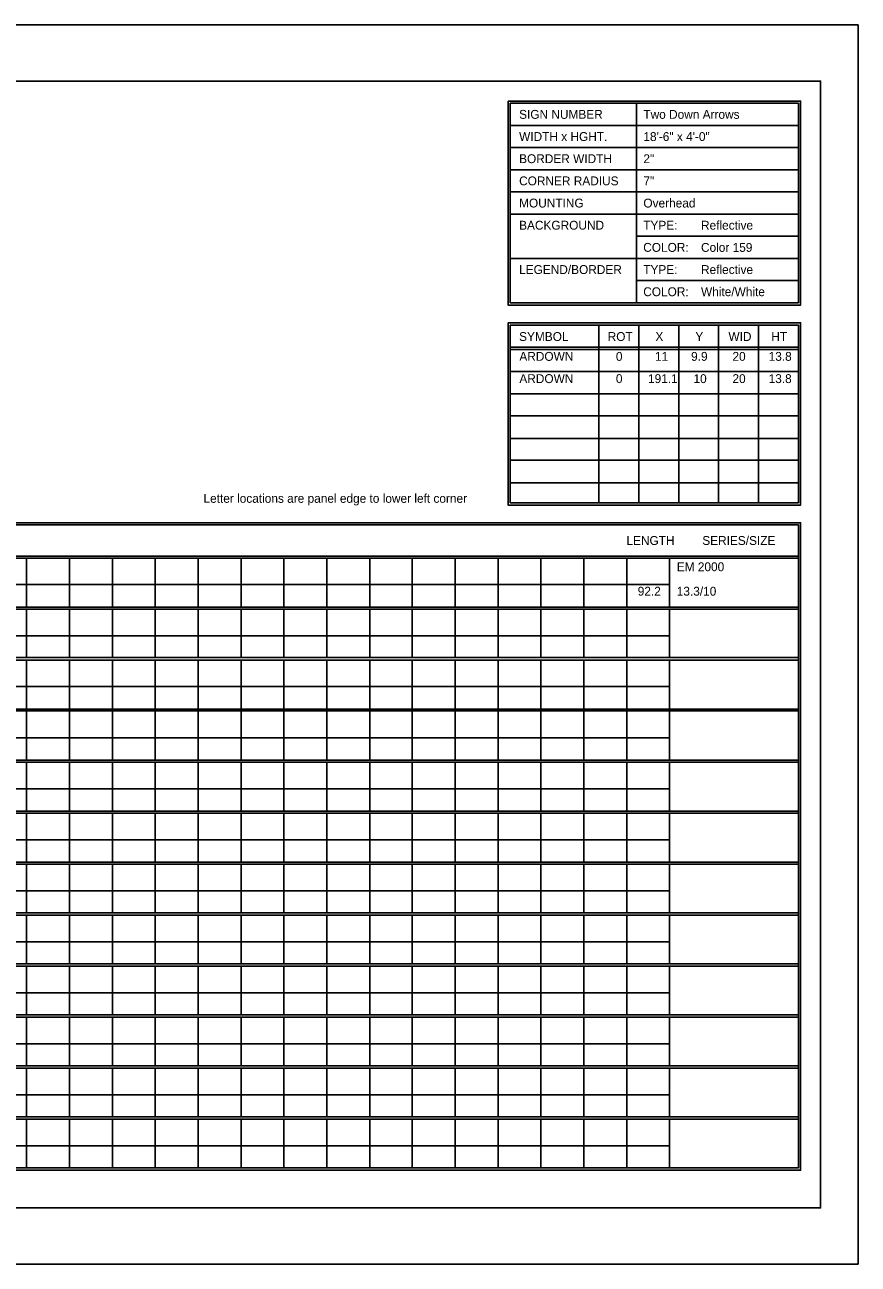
# Model space of a CAD drawing. Extents: x 1806251 to 1809821, y 414895 to 422886.
# Drawn here: x 1809679.34 to 1809684.89, y 415135.97 to 415144.23 of the extents above; entities that cross this region are included whole.
import ezdxf

# ---------------------------------------------------------------- set-up
doc = ezdxf.new("R2010")
doc.units = 0
doc.layers.add('GSSHT', color=7, linetype='Continuous')

msp = doc.modelspace()

# ---------------------------------------------------------------- linework, layer by layer
at = {"layer": 'GSSHT'}
for p, q in [((1809672.1349, 415144.2262), (1809684.8891, 415144.2262)), ((1809684.8891, 415144.2262), (1809684.8891, 415135.9725)), ((1809683.4126, 415143.7035), (1809683.4126, 415142.3747)), ((1809682.571, 415143.5559), (1809684.4905, 415143.5559)), ((1809682.571, 415143.4082), (1809684.4905, 415143.4082)), ((1809682.571, 415143.2606), (1809684.4905, 415143.2606)), ((1809682.571, 415143.1129), (1809684.4905, 415143.1129)), ((1809682.571, 415142.9653), (1809684.4905, 415142.9653)), ((1809683.4126, 415142.8176), (1809684.4905, 415142.8176)), ((1809682.571, 415142.67), (1809684.4905, 415142.67)), ((1809683.4126, 415142.5223), (1809684.4905, 415142.5223)), ((1809683.1616, 415142.227), (1809683.1616, 415141.0428)), ((1809683.4274, 415142.227), (1809683.4274, 415141.0428)), ((1809683.6931, 415142.227), (1809683.6931, 415141.0428)), ((1809683.9589, 415142.227), (1809683.9589, 415141.0428)), ((1809684.2247, 415142.227), (1809684.2247, 415141.0428)), ((1809682.571, 415142.0794), (1809684.4905, 415142.0794)), ((1809682.571, 415142.0646), (1809684.4905, 415142.0646)), ((1809682.571, 415141.9169), (1809684.4905, 415141.9169)), ((1809682.571, 415141.7693), (1809684.4905, 415141.7693)), ((1809682.571, 415141.6216), (1809684.4905, 415141.6216)), ((1809682.571, 415141.471), (1809684.4905, 415141.471)), ((1809682.571, 415141.3263), (1809684.4905, 415141.3263)), ((1809682.571, 415141.1757), (1809684.4905, 415141.1757)), ((1809672.7816, 415140.6885), (1809684.4905, 415140.6885)), ((1809672.7816, 415140.6737), (1809684.4905, 415140.6737)), ((1809679.3492, 415140.6737), (1809679.3492, 415140.3489)), ((1809679.6357, 415140.6737), (1809679.6357, 415140.3489)), ((1809679.9221, 415140.6737), (1809679.9221, 415140.3489)), ((1809680.2056, 415140.6737), (1809680.2056, 415140.3489)), ((1809680.492, 415140.6737), (1809680.492, 415140.3489)), ((1809680.7785, 415140.6737), (1809680.7785, 415140.3489)), ((1809681.062, 415140.6737), (1809681.062, 415140.3489)), ((1809681.3484, 415140.6737), (1809681.3484, 415140.3489)), ((1809681.6349, 415140.6737), (1809681.6349, 415140.3489)), ((1809681.9184, 415140.6737), (1809681.9184, 415140.3489)), ((1809682.2048, 415140.6737), (1809682.2048, 415140.3489)), ((1809682.4913, 415140.6737), (1809682.4913, 415140.3489)), ((1809682.7747, 415140.6737), (1809682.7747, 415140.3489)), ((1809683.0612, 415140.6737), (1809683.0612, 415140.3489)), ((1809683.3476, 415140.6737), (1809683.3476, 415140.3489)), ((1809683.6311, 415140.6737), (1809683.6311, 415140.3489)), ((1809672.7816, 415140.4995), (1809683.6311, 415140.4995)), ((1809672.7816, 415140.3489), (1809684.4905, 415140.3489)), ((1809672.7816, 415140.3341), (1809684.4905, 415140.3341)), ((1809679.3492, 415140.3341), (1809679.3492, 415140.0122)), ((1809679.6357, 415140.3341), (1809679.6357, 415140.0122)), ((1809679.9221, 415140.3341), (1809679.9221, 415140.0122)), ((1809680.2056, 415140.3341), (1809680.2056, 415140.0122)), ((1809680.492, 415140.3341), (1809680.492, 415140.0122)), ((1809680.7785, 415140.3341), (1809680.7785, 415140.0122)), ((1809681.062, 415140.3341), (1809681.062, 415140.0122)), ((1809681.3484, 415140.3341), (1809681.3484, 415140.0122)), ((1809681.6349, 415140.3341), (1809681.6349, 415140.0122)), ((1809681.9184, 415140.3341), (1809681.9184, 415140.0122)), ((1809682.2048, 415140.3341), (1809682.2048, 415140.0122)), ((1809682.4913, 415140.3341), (1809682.4913, 415140.0122)), ((1809682.7747, 415140.3341), (1809682.7747, 415140.0122)), ((1809683.0612, 415140.3341), (1809683.0612, 415140.0122)), ((1809683.3476, 415140.3341), (1809683.3476, 415140.0122)), ((1809683.6311, 415140.3341), (1809683.6311, 415140.0122)), ((1809672.7816, 415140.1569), (1809683.6311, 415140.1569)), ((1809672.7816, 415140.0122), (1809684.4905, 415140.0122)), ((1809672.7816, 415139.9945), (1809684.4905, 415139.9945)), ((1809679.3492, 415139.9945), (1809679.3492, 415139.6697)), ((1809679.6357, 415139.9945), (1809679.6357, 415139.6697)), ((1809679.9221, 415139.9945), (1809679.9221, 415139.6697)), ((1809680.2056, 415139.9945), (1809680.2056, 415139.6697)), ((1809680.492, 415139.9945), (1809680.492, 415139.6697)), ((1809680.7785, 415139.9945), (1809680.7785, 415139.6697)), ((1809681.062, 415139.9945), (1809681.062, 415139.6697)), ((1809681.3484, 415139.9945), (1809681.3484, 415139.6697)), ((1809681.6349, 415139.9945), (1809681.6349, 415139.6697)), ((1809681.9184, 415139.9945), (1809681.9184, 415139.6697)), ((1809682.2048, 415139.9945), (1809682.2048, 415139.6697)), ((1809682.4913, 415139.9945), (1809682.4913, 415139.6697)), ((1809682.7747, 415139.9945), (1809682.7747, 415139.6697)), ((1809683.0612, 415139.9945), (1809683.0612, 415139.6697)), ((1809683.3476, 415139.9945), (1809683.3476, 415139.6697)), ((1809683.6311, 415139.9945), (1809683.6311, 415139.6697)), ((1809672.7816, 415139.8203), (1809683.6311, 415139.8203)), ((1809672.7816, 415139.6697), (1809684.4905, 415139.6697)), ((1809672.7816, 415139.6579), (1809684.4905, 415139.6579)), ((1809679.3492, 415139.6579), (1809679.3492, 415139.3301)), ((1809679.6357, 415139.6579), (1809679.6357, 415139.3301)), ((1809679.9221, 415139.6579), (1809679.9221, 415139.3301)), ((1809680.2056, 415139.6579), (1809680.2056, 415139.3301)), ((1809680.492, 415139.6579), (1809680.492, 415139.3301)), ((1809680.7785, 415139.6579), (1809680.7785, 415139.3301)), ((1809681.062, 415139.6579), (1809681.062, 415139.3301)), ((1809681.3484, 415139.6579), (1809681.3484, 415139.3301)), ((1809681.6349, 415139.6579), (1809681.6349, 415139.3301)), ((1809681.9184, 415139.6579), (1809681.9184, 415139.3301)), ((1809682.2048, 415139.6579), (1809682.2048, 415139.3301)), ((1809682.4913, 415139.6579), (1809682.4913, 415139.3301)), ((1809682.7747, 415139.6579), (1809682.7747, 415139.3301)), ((1809683.0612, 415139.6579), (1809683.0612, 415139.3301)), ((1809683.3476, 415139.6579), (1809683.3476, 415139.3301)), ((1809683.6311, 415139.6579), (1809683.6311, 415139.3301)), ((1809672.7816, 415139.4777), (1809683.6311, 415139.4777)), ((1809672.7816, 415139.3301), (1809684.4905, 415139.3301)), ((1809672.7816, 415139.3153), (1809684.4905, 415139.3153)), ((1809679.3492, 415139.3153), (1809679.3492, 415138.9905)), ((1809679.6357, 415139.3153), (1809679.6357, 415138.9905)), ((1809679.9221, 415139.3153), (1809679.9221, 415138.9905)), ((1809680.2056, 415139.3153), (1809680.2056, 415138.9905)), ((1809680.492, 415139.3153), (1809680.492, 415138.9905)), ((1809680.7785, 415139.3153), (1809680.7785, 415138.9905)), ((1809681.062, 415139.3153), (1809681.062, 415138.9905)), ((1809681.3484, 415139.3153), (1809681.3484, 415138.9905)), ((1809681.6349, 415139.3153), (1809681.6349, 415138.9905)), ((1809681.9184, 415139.3153), (1809681.9184, 415138.9905)), ((1809682.2048, 415139.3153), (1809682.2048, 415138.9905)), ((1809682.4913, 415139.3153), (1809682.4913, 415138.9905)), ((1809682.7747, 415139.3153), (1809682.7747, 415138.9905)), ((1809683.0612, 415139.3153), (1809683.0612, 415138.9905)), ((1809683.3476, 415139.3153), (1809683.3476, 415138.9905)), ((1809683.6311, 415139.3153), (1809683.6311, 415138.9905)), ((1809672.7816, 415139.1381), (1809683.6311, 415139.1381)), ((1809672.7816, 415138.9905), (1809684.4905, 415138.9905)), ((1809672.7816, 415138.9757), (1809684.4905, 415138.9757)), ((1809679.3492, 415138.9757), (1809679.3492, 415138.6509)), ((1809679.6357, 415138.9757), (1809679.6357, 415138.6509)), ((1809679.9221, 415138.9757), (1809679.9221, 415138.6509)), ((1809680.2056, 415138.9757), (1809680.2056, 415138.6509)), ((1809680.492, 415138.9757), (1809680.492, 415138.6509)), ((1809680.7785, 415138.9757), (1809680.7785, 415138.6509)), ((1809681.062, 415138.9757), (1809681.062, 415138.6509)), ((1809681.3484, 415138.9757), (1809681.3484, 415138.6509)), ((1809681.6349, 415138.9757), (1809681.6349, 415138.6509)), ((1809681.9184, 415138.9757), (1809681.9184, 415138.6509)), ((1809682.2048, 415138.9757), (1809682.2048, 415138.6509)), ((1809682.4913, 415138.9757), (1809682.4913, 415138.6509)), ((1809682.7747, 415138.9757), (1809682.7747, 415138.6509)), ((1809683.0612, 415138.9757), (1809683.0612, 415138.6509)), ((1809683.3476, 415138.9757), (1809683.3476, 415138.6509)), ((1809683.6311, 415138.9757), (1809683.6311, 415138.6509)), ((1809672.7816, 415138.7985), (1809683.6311, 415138.7985)), ((1809672.7816, 415138.6509), (1809684.4905, 415138.6509)), ((1809672.7816, 415138.6361), (1809684.4905, 415138.6361)), ((1809679.3492, 415138.6361), (1809679.3492, 415138.3113)), ((1809679.6357, 415138.6361), (1809679.6357, 415138.3113)), ((1809679.9221, 415138.6361), (1809679.9221, 415138.3113)), ((1809680.2056, 415138.6361), (1809680.2056, 415138.3113)), ((1809680.492, 415138.6361), (1809680.492, 415138.3113)), ((1809680.7785, 415138.6361), (1809680.7785, 415138.3113)), ((1809681.062, 415138.6361), (1809681.062, 415138.3113)), ((1809681.3484, 415138.6361), (1809681.3484, 415138.3113)), ((1809681.6349, 415138.6361), (1809681.6349, 415138.3113)), ((1809681.9184, 415138.6361), (1809681.9184, 415138.3113)), ((1809682.2048, 415138.6361), (1809682.2048, 415138.3113)), ((1809682.4913, 415138.6361), (1809682.4913, 415138.3113)), ((1809682.7747, 415138.6361), (1809682.7747, 415138.3113)), ((1809683.0612, 415138.6361), (1809683.0612, 415138.3113)), ((1809683.3476, 415138.6361), (1809683.3476, 415138.3113)), ((1809683.6311, 415138.6361), (1809683.6311, 415138.3113)), ((1809672.7816, 415138.4589), (1809683.6311, 415138.4589)), ((1809672.7816, 415138.3113), (1809684.4905, 415138.3113)), ((1809672.7816, 415138.2965), (1809684.4905, 415138.2965)), ((1809679.3492, 415138.2965), (1809679.3492, 415137.9717)), ((1809679.6357, 415138.2965), (1809679.6357, 415137.9717)), ((1809679.9221, 415138.2965), (1809679.9221, 415137.9717)), ((1809680.2056, 415138.2965), (1809680.2056, 415137.9717)), ((1809680.492, 415138.2965), (1809680.492, 415137.9717)), ((1809680.7785, 415138.2965), (1809680.7785, 415137.9717)), ((1809681.062, 415138.2965), (1809681.062, 415137.9717)), ((1809681.3484, 415138.2965), (1809681.3484, 415137.9717)), ((1809681.6349, 415138.2965), (1809681.6349, 415137.9717)), ((1809681.9184, 415138.2965), (1809681.9184, 415137.9717)), ((1809682.2048, 415138.2965), (1809682.2048, 415137.9717)), ((1809682.4913, 415138.2965), (1809682.4913, 415137.9717)), ((1809682.7747, 415138.2965), (1809682.7747, 415137.9717)), ((1809683.0612, 415138.2965), (1809683.0612, 415137.9717)), ((1809683.3476, 415138.2965), (1809683.3476, 415137.9717)), ((1809683.6311, 415138.2965), (1809683.6311, 415137.9717)), ((1809672.7816, 415138.1193), (1809683.6311, 415138.1193)), ((1809672.7816, 415137.9717), (1809684.4905, 415137.9717)), ((1809672.7816, 415137.9569), (1809684.4905, 415137.9569)), ((1809679.3492, 415137.9569), (1809679.3492, 415137.6321)), ((1809679.6357, 415137.9569), (1809679.6357, 415137.6321)), ((1809679.9221, 415137.9569), (1809679.9221, 415137.6321)), ((1809680.2056, 415137.9569), (1809680.2056, 415137.6321)), ((1809680.492, 415137.9569), (1809680.492, 415137.6321)), ((1809680.7785, 415137.9569), (1809680.7785, 415137.6321)), ((1809681.062, 415137.9569), (1809681.062, 415137.6321)), ((1809681.3484, 415137.9569), (1809681.3484, 415137.6321)), ((1809681.6349, 415137.9569), (1809681.6349, 415137.6321)), ((1809681.9184, 415137.9569), (1809681.9184, 415137.6321)), ((1809682.2048, 415137.9569), (1809682.2048, 415137.6321)), ((1809682.4913, 415137.9569), (1809682.4913, 415137.6321)), ((1809682.7747, 415137.9569), (1809682.7747, 415137.6321)), ((1809683.0612, 415137.9569), (1809683.0612, 415137.6321)), ((1809683.3476, 415137.9569), (1809683.3476, 415137.6321)), ((1809683.6311, 415137.9569), (1809683.6311, 415137.6321)), ((1809672.7816, 415137.7797), (1809683.6311, 415137.7797)), ((1809672.7816, 415137.6321), (1809684.4905, 415137.6321)), ((1809672.7816, 415137.6173), (1809684.4905, 415137.6173)), ((1809679.3492, 415137.6173), (1809679.3492, 415137.2925)), ((1809679.6357, 415137.6173), (1809679.6357, 415137.2925)), ((1809679.9221, 415137.6173), (1809679.9221, 415137.2925)), ((1809680.2056, 415137.6173), (1809680.2056, 415137.2925)), ((1809680.492, 415137.6173), (1809680.492, 415137.2925)), ((1809680.7785, 415137.6173), (1809680.7785, 415137.2925)), ((1809681.062, 415137.6173), (1809681.062, 415137.2925)), ((1809681.3484, 415137.6173), (1809681.3484, 415137.2925)), ((1809681.6349, 415137.6173), (1809681.6349, 415137.2925)), ((1809681.9184, 415137.6173), (1809681.9184, 415137.2925)), ((1809682.2048, 415137.6173), (1809682.2048, 415137.2925)), ((1809682.4913, 415137.6173), (1809682.4913, 415137.2925)), ((1809682.7747, 415137.6173), (1809682.7747, 415137.2925)), ((1809683.0612, 415137.6173), (1809683.0612, 415137.2925)), ((1809683.3476, 415137.6173), (1809683.3476, 415137.2925)), ((1809683.6311, 415137.6173), (1809683.6311, 415137.2925)), ((1809672.7816, 415137.4401), (1809683.6311, 415137.4401)), ((1809672.7816, 415137.2925), (1809684.4905, 415137.2925)), ((1809672.7816, 415137.2777), (1809684.4905, 415137.2777)), ((1809679.3492, 415137.2777), (1809679.3492, 415136.9529)), ((1809679.6357, 415137.2777), (1809679.6357, 415136.9529)), ((1809679.9221, 415137.2777), (1809679.9221, 415136.9529)), ((1809680.2056, 415137.2777), (1809680.2056, 415136.9529)), ((1809680.492, 415137.2777), (1809680.492, 415136.9529)), ((1809680.7785, 415137.2777), (1809680.7785, 415136.9529)), ((1809681.062, 415137.2777), (1809681.062, 415136.9529)), ((1809681.3484, 415137.2777), (1809681.3484, 415136.9529)), ((1809681.6349, 415137.2777), (1809681.6349, 415136.9529)), ((1809681.9184, 415137.2777), (1809681.9184, 415136.9529)), ((1809682.2048, 415137.2777), (1809682.2048, 415136.9529)), ((1809682.4913, 415137.2777), (1809682.4913, 415136.9529)), ((1809682.7747, 415137.2777), (1809682.7747, 415136.9529)), ((1809683.0612, 415137.2777), (1809683.0612, 415136.9529)), ((1809683.3476, 415137.2777), (1809683.3476, 415136.9529)), ((1809683.6311, 415137.2777), (1809683.6311, 415136.9529)), ((1809672.7816, 415137.1005), (1809683.6311, 415137.1005)), ((1809672.7816, 415136.9529), (1809684.4905, 415136.9529)), ((1809672.7816, 415136.9381), (1809684.4905, 415136.9381)), ((1809679.3492, 415136.9381), (1809679.3492, 415136.6133)), ((1809679.6357, 415136.9381), (1809679.6357, 415136.6133)), ((1809679.9221, 415136.9381), (1809679.9221, 415136.6133)), ((1809680.2056, 415136.9381), (1809680.2056, 415136.6133)), ((1809680.492, 415136.9381), (1809680.492, 415136.6133)), ((1809680.7785, 415136.9381), (1809680.7785, 415136.6133)), ((1809681.062, 415136.9381), (1809681.062, 415136.6133)), ((1809681.3484, 415136.9381), (1809681.3484, 415136.6133)), ((1809681.6349, 415136.9381), (1809681.6349, 415136.6133)), ((1809681.9184, 415136.9381), (1809681.9184, 415136.6133)), ((1809682.2048, 415136.9381), (1809682.2048, 415136.6133)), ((1809682.4913, 415136.9381), (1809682.4913, 415136.6133)), ((1809682.7747, 415136.9381), (1809682.7747, 415136.6133)), ((1809683.0612, 415136.9381), (1809683.0612, 415136.6133)), ((1809683.3476, 415136.9381), (1809683.3476, 415136.6133)), ((1809683.6311, 415136.9381), (1809683.6311, 415136.6133)), ((1809672.7816, 415136.7609), (1809683.6311, 415136.7609)), ((1809684.8891, 415135.9725), (1809672.1349, 415135.9725))]:
    msp.add_line(p, q, dxfattribs=at)
for points in [[(1809672.634, 415143.8512), (1809684.6381, 415143.8512), (1809684.6381, 415136.3475), (1809672.634, 415136.3475)], [(1809682.5562, 415143.7183), (1809684.5052, 415143.7183), (1809684.5052, 415142.3599), (1809682.5562, 415142.3599)], [(1809682.571, 415143.7035), (1809684.4905, 415143.7035), (1809684.4905, 415142.3747), (1809682.571, 415142.3747)], [(1809682.5562, 415142.2418), (1809684.5052, 415142.2418), (1809684.5052, 415141.0281), (1809682.5562, 415141.0281)], [(1809682.571, 415142.227), (1809684.4905, 415142.227), (1809684.4905, 415141.0428), (1809682.571, 415141.0428)], [(1809672.7669, 415140.91), (1809684.5052, 415140.91), (1809684.5052, 415136.5985), (1809672.7669, 415136.5985)], [(1809672.7816, 415140.8952), (1809684.4905, 415140.8952), (1809684.4905, 415136.6133), (1809672.7816, 415136.6133)]]:
    msp.add_lwpolyline(points, close=True, dxfattribs=at)

# ---------------------------------------------------------------- texts
for s, height, p in [('SIGN NUMBER', 0.059055, (1809682.63, 415143.6002)), ('Two Down Arrows', 0.059055, (1809683.4579, 415143.6001)), ('WIDTH x HGHT.', 0.059055, (1809682.63, 415143.4525)), ('18\'-6" x 4\'-0"', 0.059055, (1809683.4579, 415143.4524)), ('BORDER WIDTH', 0.059055, (1809682.63, 415143.3049)), ('2"', 0.05906, (1809683.4579, 415143.3048)), ('CORNER RADIUS', 0.059055, (1809682.63, 415143.1572)), ('7"', 0.05906, (1809683.4579, 415143.1571)), ('MOUNTING', 0.05906, (1809682.63, 415143.0096)), ('Overhead', 0.05906, (1809683.4579, 415143.0095)), ('BACKGROUND', 0.05906, (1809682.63, 415142.8619)), ('TYPE:', 0.05906, (1809683.4569, 415142.8619)), ('Reflective', 0.05906, (1809683.8418, 415142.8619)), ('COLOR:', 0.05906, (1809683.4569, 415142.7143)), ('Color 159', 0.05906, (1809683.8418, 415142.7142)), ('LEGEND/BORDER', 0.059055, (1809682.63, 415142.5666)), ('TYPE:', 0.05906, (1809683.4569, 415142.5666)), ('Reflective', 0.05906, (1809683.8418, 415142.5666)), ('COLOR:', 0.05906, (1809683.4569, 415142.419)), ('White/White', 0.059055, (1809683.8418, 415142.419)), ('SYMBOL', 0.05906, (1809682.63, 415142.1207)), ('ROT', 0.05906, (1809683.22, 415142.1207)), ('X', 0.0591, (1809683.538, 415142.1207)), ('Y', 0.0591, (1809683.8041, 415142.1207)), ('WID', 0.05906, (1809684.0246, 415142.1207)), ('HT', 0.05906, (1809684.3102, 415142.1207)), ('ARDOWN', 0.05906, (1809682.6317, 415141.9885)), ('0', 0.0591, (1809683.2748, 415141.9885)), ('11', 0.05906, (1809683.5348, 415141.9885)), ('9.9', 0.05906, (1809683.7758, 415141.9885)), ('20', 0.05906, (1809684.0513, 415141.9885)), ('13.8', 0.05906, (1809684.2922, 415141.9885)), ('ARDOWN', 0.05906, (1809682.6317, 415141.8403)), ('0', 0.0591, (1809683.2748, 415141.8403)), ('191.1', 0.05906, (1809683.4888, 415141.8403)), ('10', 0.05906, (1809683.7918, 415141.8403)), ('20', 0.05906, (1809684.0513, 415141.8403)), ('13.8', 0.05906, (1809684.2922, 415141.8403)), ('Letter locations are panel edge to lower left corner', 0.059055, (1809680.5272, 415141.043)), ('LENGTH', 0.05906, (1809683.345, 415140.7623)), ('SERIES/SIZE', 0.059061, (1809683.8502, 415140.7623)), ('EM 2000', 0.05906, (1809683.6803, 415140.5874)), ('92.2', 0.05906, (1809683.4202, 415140.4246)), ('13.3/10', 0.05906, (1809683.6803, 415140.4246))]:
    msp.add_text(s, height=height, dxfattribs=at).set_placement(p)

doc.saveas('drawing.dxf')
